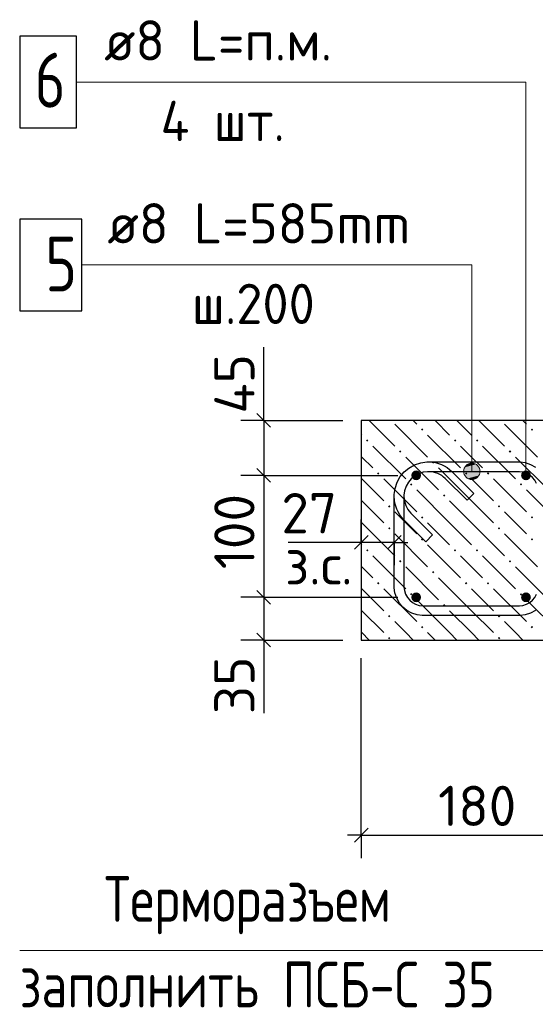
# Model space of a CAD drawing. Header units: millimetres. Extents: x 40580 to 1930067, y -240640 to 81020.
# Tile 665 of 686: x 1811116 to 1813934, y -227899 to -222518. Entities that reach past the tile are written whole.
import ezdxf

# ---------------------------------------------------------------- set-up
doc = ezdxf.new("R2010")
doc.units = ezdxf.units.MM
for name, color, linetype, lineweight in [('Standard', 7, 'Continuous', 25), ('ЖБ Перекрытие верхний уровень', 7, 'Continuous', 35), ('Позиционная метка линия выноска', 7, 'Continuous', 13), ('Примечания', 7, 'Continuous', 13), ('Ребро вкладыша арматура S1', 52, 'Continuous', 25), ('Ребро вкладыша арматура поперечная AW', 52, 'Continuous', 25)]:
    doc.layers.add(name, color=color, linetype=linetype, lineweight=lineweight)
doc.layers.add('Размерная выноска', color=7, linetype='Continuous')
doc.styles.add('GOST 2.304', font='isocpeur.ttf', dxfattribs={"width": 0.8})
doc.styles.add('ISOCPEUR', font='isocpeur.ttf')

msp = doc.modelspace()

# ---------------------------------------------------------------- hatches: boundary and pattern name
at = {"layer": 'ЖБ Перекрытие верхний уровень', "linetype": 'Continuous', "lineweight": -3, "transparency": 33554687}
for points in [[(1813308.9, -224757.9), (1813315.4, -224751.4), (1813321.9, -224757.9), (1813315.4, -224764.4)], [(1813908.9, -224757.9), (1813915.4, -224751.4), (1813921.9, -224757.9), (1813915.4, -224764.4)], [(1813008.9, -224817.9), (1813015.4, -224811.4), (1813021.9, -224817.9), (1813015.4, -224824.4)], [(1813488.9, -224817.9), (1813495.4, -224811.4), (1813501.9, -224817.9), (1813495.4, -224824.4)], [(1813608.9, -224817.9), (1813615.4, -224811.4), (1813621.9, -224817.9), (1813615.4, -224824.4)], [(1813188.9, -224877.9), (1813195.4, -224871.4), (1813201.9, -224877.9), (1813195.4, -224884.4)], [(1813788.9, -224877.9), (1813795.4, -224871.4), (1813801.9, -224877.9), (1813795.4, -224884.4)], [(1813368.9, -224937.9), (1813375.4, -224931.4), (1813381.9, -224937.9), (1813375.4, -224944.4)], [(1813068.9, -224997.9), (1813075.4, -224991.4), (1813081.9, -224997.9), (1813075.4, -225004.4)], [(1813548.9, -224997.9), (1813555.4, -224991.4), (1813561.9, -224997.9), (1813555.4, -225004.4)], [(1813668.9, -224997.9), (1813675.4, -224991.4), (1813681.9, -224997.9), (1813675.4, -225004.4)], [(1813248.9, -225057.9), (1813255.4, -225051.4), (1813261.9, -225057.9), (1813255.4, -225064.4)], [(1813848.9, -225057.9), (1813855.4, -225051.4), (1813861.9, -225057.9), (1813855.4, -225064.4)], [(1813428.9, -225117.9), (1813435.4, -225111.4), (1813441.9, -225117.9), (1813435.4, -225124.4)], [(1813128.9, -225177.9), (1813135.4, -225171.4), (1813141.9, -225177.9), (1813135.4, -225184.4)], [(1813728.9, -225177.9), (1813735.4, -225171.4), (1813741.9, -225177.9), (1813735.4, -225184.4)], [(1813308.9, -225237.9), (1813315.4, -225231.4), (1813321.9, -225237.9), (1813315.4, -225244.4)], [(1813908.9, -225237.9), (1813915.4, -225231.4), (1813921.9, -225237.9), (1813915.4, -225244.4)], [(1813128.9, -225297.9), (1813135.4, -225291.4), (1813141.9, -225297.9), (1813135.4, -225304.4)], [(1813728.9, -225297.9), (1813735.4, -225291.4), (1813741.9, -225297.9), (1813735.4, -225304.4)], [(1813308.9, -225357.9), (1813315.4, -225351.4), (1813321.9, -225357.9), (1813315.4, -225364.4)], [(1813908.9, -225357.9), (1813915.4, -225351.4), (1813921.9, -225357.9), (1813915.4, -225364.4)], [(1813008.9, -225417.9), (1813015.4, -225411.4), (1813021.9, -225417.9), (1813015.4, -225424.4)], [(1813488.9, -225417.9), (1813495.4, -225411.4), (1813501.9, -225417.9), (1813495.4, -225424.4)], [(1813608.9, -225417.9), (1813615.4, -225411.4), (1813621.9, -225417.9), (1813615.4, -225424.4)], [(1813188.9, -225477.9), (1813195.4, -225471.4), (1813201.9, -225477.9), (1813195.4, -225484.4)], [(1813788.9, -225477.9), (1813795.4, -225471.4), (1813801.9, -225477.9), (1813795.4, -225484.4)], [(1813368.9, -225537.9), (1813375.4, -225531.4), (1813381.9, -225537.9), (1813375.4, -225544.4)], [(1813068.9, -225597.9), (1813075.4, -225591.4), (1813081.9, -225597.9), (1813075.4, -225604.4)], [(1813548.9, -225597.9), (1813555.4, -225591.4), (1813561.9, -225597.9), (1813555.4, -225604.4)], [(1813668.9, -225597.9), (1813675.4, -225591.4), (1813681.9, -225597.9), (1813675.4, -225604.4)], [(1813248.9, -225657.9), (1813255.4, -225651.4), (1813261.9, -225657.9), (1813255.4, -225664.4)], [(1813848.9, -225657.9), (1813855.4, -225651.4), (1813861.9, -225657.9), (1813855.4, -225664.4)], [(1813428.9, -225717.9), (1813435.4, -225711.4), (1813441.9, -225717.9), (1813435.4, -225724.4)], [(1813128.9, -225777.9), (1813135.4, -225771.4), (1813141.9, -225777.9), (1813135.4, -225784.4)], [(1813728.9, -225777.9), (1813735.4, -225771.4), (1813741.9, -225777.9), (1813735.4, -225784.4)], [(1813308.9, -225837.9), (1813315.4, -225831.4), (1813321.9, -225837.9), (1813315.4, -225844.4)], [(1813908.9, -225837.9), (1813915.4, -225831.4), (1813921.9, -225837.9), (1813915.4, -225844.4)], [(1813128.9, -225897.9), (1813135.4, -225891.4), (1813141.9, -225897.9), (1813135.4, -225904.4)], [(1813728.9, -225897.9), (1813735.4, -225891.4), (1813741.9, -225897.9), (1813735.4, -225904.4)]]:
    msp.add_hatch(color=7, dxfattribs=at).paths.add_polyline_path(points, flags=16)
at = {"layer": 'Позиционная метка линия выноска', "linetype": 'Continuous', "lineweight": 13, "transparency": 33554687}
for points in [[(1813625.5, -224963.9), (1813548.1, -224963.9), (1813541.8, -224986.4)], [(1813625.5, -224963.9), (1813541.8, -224986.4), (1813631.8, -224986.4)], [(1813609.3, -224947.7), (1813564.3, -224947.7), (1813548.1, -224963.9)], [(1813609.3, -224947.7), (1813548.1, -224963.9), (1813625.5, -224963.9)], [(1813564.3, -224947.7), (1813609.3, -224947.7), (1813586.8, -224941.4)], [(1813631.8, -224986.4), (1813541.8, -224986.4), (1813548.1, -225008.9)], [(1813631.8, -224986.4), (1813548.1, -225008.9), (1813625.5, -225008.9)], [(1813625.5, -225008.9), (1813548.1, -225008.9), (1813564.3, -225025.1)], [(1813625.5, -225008.9), (1813564.3, -225025.1), (1813609.3, -225025.1)], [(1813609.3, -225025.1), (1813564.3, -225025.1), (1813586.8, -225031.4)]]:
    msp.add_hatch(color=7, dxfattribs=at).paths.add_polyline_path(points)
at = {"layer": 'Ребро вкладыша арматура S1', "linetype": 'Continuous', "lineweight": 25, "transparency": 33554687}
for points in [[(1813309.4, -225008.2), (1813307.3, -224998), (1813301.6, -224989.3), (1813292.9, -224983.5), (1813282.7, -224981.5), (1813272.5, -224983.5), (1813263.9, -224989.3), (1813258.1, -224998), (1813256, -225008.2), (1813258.1, -225018.4), (1813263.9, -225027), (1813272.5, -225032.8), (1813282.7, -225034.8), (1813292.9, -225032.8), (1813301.6, -225027), (1813307.3, -225018.4)], [(1813909.4, -225008.2), (1813907.3, -224998), (1813901.6, -224989.3), (1813892.9, -224983.5), (1813882.7, -224981.5), (1813872.5, -224983.5), (1813863.9, -224989.3), (1813858.1, -224998), (1813856, -225008.2), (1813858.1, -225018.4), (1813863.9, -225027), (1813872.5, -225032.8), (1813882.7, -225034.8), (1813892.9, -225032.8), (1813901.6, -225027), (1813907.3, -225018.4)], [(1813309.4, -225674.8), (1813307.3, -225664.6), (1813301.6, -225656), (1813292.9, -225650.2), (1813282.7, -225648.2), (1813272.5, -225650.2), (1813263.9, -225656), (1813258.1, -225664.6), (1813256, -225674.8), (1813258.1, -225685), (1813263.9, -225693.7), (1813272.5, -225699.5), (1813282.7, -225701.5), (1813292.9, -225699.5), (1813301.6, -225693.7), (1813307.3, -225685)], [(1813909.4, -225674.8), (1813907.3, -225664.6), (1813901.6, -225656), (1813892.9, -225650.2), (1813882.7, -225648.2), (1813872.5, -225650.2), (1813863.9, -225656), (1813858.1, -225664.6), (1813856, -225674.8), (1813858.1, -225685), (1813863.9, -225693.7), (1813872.5, -225699.5), (1813882.7, -225701.5), (1813892.9, -225699.5), (1813901.6, -225693.7), (1813907.3, -225685)]]:
    msp.add_hatch(color=7, dxfattribs=at).paths.add_polyline_path(points)

# ---------------------------------------------------------------- linework, layer by layer
at = {"layer": 'Standard', "color": 7, "linetype": 'Continuous', "lineweight": -3, "transparency": 33554687}
for p, q in [((1812449.4, -224708.2), (1812449.4, -224633.2)), ((1812449.4, -225008.2), (1812449.4, -225674.8)), ((1812982.7, -225374.8), (1812907.7, -225374.8)), ((1813162.7, -225374.8), (1812982.7, -225374.8)), ((1813162.7, -225374.8), (1813237.7, -225374.8)), ((1812449.4, -225674.8), (1812449.4, -225908.2)), ((1812449.4, -225908.2), (1812449.4, -225983.2)), ((1812982.7, -226974.8), (1812907.7, -226974.8)), ((1812982.7, -226974.8), (1814182.7, -226974.8))]:
    msp.add_line(p, q, dxfattribs=at)
at = {"layer": 'Standard', "color": 7, "linetype": 'Continuous', "lineweight": 25, "transparency": 33554687}
for p, q in [((1812411.9, -224670.7), (1812486.9, -224745.7)), ((1812411.9, -224970.7), (1812486.9, -225045.7)), ((1813020.2, -225337.3), (1812945.2, -225412.3)), ((1813200.2, -225337.3), (1813125.2, -225412.3)), ((1812411.9, -225637.3), (1812486.9, -225712.3)), ((1812411.9, -225870.7), (1812486.9, -225945.7)), ((1812945.2, -227012.3), (1813020.2, -226937.3))]:
    msp.add_line(p, q, dxfattribs=at)
at = {"layer": 'Standard', "color": 251, "linetype": 'Continuous', "lineweight": -3, "true_color": 0x656565, "transparency": 33554687}
for p, q in [((1812449.4, -224708.2), (1812324.4, -224708.2)), ((1812449.4, -224708.2), (1812574.4, -224708.2)), ((1812449.4, -224708.2), (1812882.7, -224708.2)), ((1812449.4, -225008.2), (1812324.4, -225008.2)), ((1812449.4, -225008.2), (1812574.4, -225008.2)), ((1812449.4, -225008.2), (1813182.7, -225008.2)), ((1812982.7, -225374.8), (1812982.7, -225249.8)), ((1813162.7, -225374.8), (1813162.7, -225249.8)), ((1812982.7, -225374.8), (1812982.7, -225499.8)), ((1812982.7, -225374.8), (1812982.7, -225674.8)), ((1813162.7, -225374.8), (1813162.7, -225499.8)), ((1813162.7, -225374.8), (1813162.7, -225374.8)), ((1812449.4, -225674.8), (1812324.4, -225674.8)), ((1812449.4, -225674.8), (1812574.4, -225674.8)), ((1812449.4, -225674.8), (1813182.7, -225674.8)), ((1812449.4, -225908.2), (1812324.4, -225908.2)), ((1812449.4, -225908.2), (1812574.4, -225908.2)), ((1812449.4, -225908.2), (1812882.7, -225908.2)), ((1812982.7, -226974.8), (1812982.7, -226008.2)), ((1812982.7, -226974.8), (1812982.7, -226849.8)), ((1812982.7, -226974.8), (1812982.7, -227099.8))]:
    msp.add_line(p, q, dxfattribs=at)
at = {"layer": 'Standard', "color": 7, "linetype": 'Continuous', "lineweight": -3, "transparency": 33554687}
msp.add_lwpolyline([(1812449.4, -224708.2), (1812449.4, -224733.5), (1812449.4, -224733.5), (1812449.4, -225008.2)], dxfattribs=at)
at = {"layer": 'ЖБ Перекрытие верхний уровень', "color": 7, "linetype": 'Continuous', "lineweight": 25, "transparency": 33554687}
for p, q in [((1812982.7, -224708.2), (1812982.7, -225908.2)), ((1814182.7, -224708.2), (1812982.7, -224708.2)), ((1812982.7, -225908.2), (1814182.7, -225908.2))]:
    msp.add_line(p, q, dxfattribs=at)
at = {"layer": 'ЖБ Перекрытие верхний уровень', "color": 9, "linetype": 'Continuous', "lineweight": -3, "true_color": 0xc7c7c7, "transparency": 33554687}
for p, q in [((1813025.7, -224708.2), (1813165.4, -224847.9)), ((1813165.4, -224727.9), (1813345.4, -224907.9)), ((1813285.4, -224727.9), (1813265.7, -224708.2)), ((1813385.7, -224708.2), (1813465.4, -224787.9)), ((1813505.7, -224708.2), (1813585.4, -224787.9)), ((1813625.7, -224708.2), (1813765.4, -224847.9)), ((1813765.4, -224727.9), (1813945.4, -224907.9)), ((1813885.4, -224727.9), (1813865.7, -224708.2)), ((1812982.7, -224785.2), (1812985.4, -224787.9)), ((1813345.4, -224787.9), (1813525.4, -224967.9)), ((1813045.4, -224847.9), (1813225.4, -225027.9)), ((1813585.4, -224907.9), (1813525.4, -224847.9)), ((1813645.4, -224847.9), (1813825.4, -225027.9)), ((1812985.4, -224907.9), (1812982.7, -224905.2)), ((1813045.4, -224967.9), (1812985.4, -224907.9)), ((1813225.4, -224907.9), (1813405.4, -225087.9)), ((1813645.4, -224967.9), (1813585.4, -224907.9)), ((1813825.4, -224907.9), (1814005.4, -225087.9)), ((1813585.4, -225147.9), (1813405.4, -224967.9)), ((1812985.4, -225027.9), (1813105.4, -225147.9)), ((1813105.4, -225027.9), (1813285.4, -225207.9)), ((1813585.4, -225027.9), (1813705.4, -225147.9)), ((1813705.4, -225027.9), (1813885.4, -225207.9)), ((1813465.4, -225267.9), (1813285.4, -225087.9)), ((1814065.4, -225267.9), (1813885.4, -225087.9)), ((1812985.4, -225147.9), (1812982.7, -225145.2)), ((1812985.4, -225147.9), (1813105.4, -225267.9)), ((1813465.4, -225147.9), (1813585.4, -225267.9)), ((1813585.4, -225147.9), (1813705.4, -225267.9)), ((1813225.4, -225267.9), (1813165.4, -225207.9)), ((1813825.4, -225267.9), (1813765.4, -225207.9)), ((1812982.7, -225265.2), (1812985.4, -225267.9)), ((1812985.4, -225267.9), (1813165.4, -225447.9)), ((1813285.4, -225327.9), (1813225.4, -225267.9)), ((1813345.4, -225267.9), (1813465.4, -225387.9)), ((1813465.4, -225267.9), (1813585.4, -225387.9)), ((1813585.4, -225267.9), (1813765.4, -225447.9)), ((1813885.4, -225327.9), (1813825.4, -225267.9)), ((1813165.4, -225327.9), (1813345.4, -225507.9)), ((1813765.4, -225327.9), (1813945.4, -225507.9)), ((1812982.7, -225385.2), (1812985.4, -225387.9)), ((1813345.4, -225387.9), (1813525.4, -225567.9)), ((1813045.4, -225447.9), (1813225.4, -225627.9)), ((1813585.4, -225507.9), (1813525.4, -225447.9)), ((1813645.4, -225447.9), (1813825.4, -225627.9)), ((1812985.4, -225507.9), (1812982.7, -225505.2)), ((1813045.4, -225567.9), (1812985.4, -225507.9)), ((1813225.4, -225507.9), (1813405.4, -225687.9)), ((1813645.4, -225567.9), (1813585.4, -225507.9)), ((1813825.4, -225507.9), (1814005.4, -225687.9)), ((1813585.4, -225747.9), (1813405.4, -225567.9)), ((1812985.4, -225627.9), (1813105.4, -225747.9)), ((1813105.4, -225627.9), (1813285.4, -225807.9)), ((1813585.4, -225627.9), (1813705.4, -225747.9)), ((1813705.4, -225627.9), (1813885.4, -225807.9)), ((1813465.4, -225867.9), (1813285.4, -225687.9)), ((1814065.4, -225867.9), (1813885.4, -225687.9)), ((1812985.4, -225747.9), (1812982.7, -225745.2)), ((1812985.4, -225747.9), (1813105.4, -225867.9)), ((1813465.4, -225747.9), (1813585.4, -225867.9)), ((1813585.4, -225747.9), (1813705.4, -225867.9)), ((1813225.4, -225867.9), (1813165.4, -225807.9)), ((1813825.4, -225867.9), (1813765.4, -225807.9)), ((1812982.7, -225865.2), (1812985.4, -225867.9)), ((1812985.4, -225867.9), (1813025.7, -225908.2)), ((1813265.7, -225908.2), (1813225.4, -225867.9)), ((1813345.4, -225867.9), (1813385.7, -225908.2)), ((1813465.4, -225867.9), (1813505.7, -225908.2)), ((1813585.4, -225867.9), (1813625.7, -225908.2)), ((1813865.7, -225908.2), (1813825.4, -225867.9))]:
    msp.add_line(p, q, dxfattribs=at)
at = {"layer": 'Позиционная метка линия выноска', "color": 7, "linetype": 'Continuous', "lineweight": 13, "transparency": 33554687}
for p, q in [((1813586.8, -224941.4), (1813586.8, -224941.4)), ((1813541.8, -224986.4), (1813541.8, -224986.4)), ((1813631.8, -224986.4), (1813631.8, -224986.4)), ((1813586.8, -225031.4), (1813586.8, -225031.4))]:
    msp.add_line(p, q, dxfattribs=at)
for points in [[(1811426, -222858.2), (1813882.7, -222858.2), (1813882.7, -225008.2)], [(1811456, -223858.2), (1813586.8, -223858.2), (1813586.8, -224986.4)], [(1811116, -227604.8), (1814947.4, -227604.8), (1814947.4, -225908.2)]]:
    msp.add_lwpolyline(points, dxfattribs=at)
msp.add_circle((1813586.8, -224986.4), 45, dxfattribs=at)
at = {"layer": 'Размерная выноска', "color": 7, "linetype": 'Continuous', "lineweight": -3, "transparency": 33554687}
for p, q in [((1812449.4, -224708.2), (1812449.4, -224308.2)), ((1812982.7, -225374.8), (1812582.7, -225374.8)), ((1812449.4, -225908.2), (1812449.4, -226308.2))]:
    msp.add_line(p, q, dxfattribs=at)
at = {"layer": 'Ребро вкладыша арматура S1', "color": 7, "linetype": 'Continuous', "lineweight": 25, "transparency": 33554687}
msp.add_lwpolyline([(1811116, -223108.2), (1811426, -223108.2), (1811426, -222608.2), (1811116, -222608.2), (1811116, -223108.2)], dxfattribs=at)
at = {"layer": 'Ребро вкладыша арматура поперечная AW', "color": 7, "linetype": 'Continuous', "lineweight": 25, "transparency": 33554687}
msp.add_lwpolyline([(1811116, -224108.2), (1811456, -224108.2), (1811456, -223608.2), (1811116, -223608.2), (1811116, -224108.2)], dxfattribs=at)
msp.add_lwpolyline([(1811116, -224108.2), (1811456, -224108.2), (1811456, -223608.2), (1811116, -223608.2), (1811116, -224108.2)], dxfattribs=at)
at = {"layer": 'Ребро вкладыша арматура поперечная AW', "color": 7, "linetype": 'Continuous', "lineweight": -3, "transparency": 33554687}
for points in [[(1813334.6, -225370.8), (1813214.2, -225250.4), (1813203.2, -225237.6), (1813193, -225223.5), (1813184.2, -225208.5), (1813176.9, -225193), (1813171.1, -225176.8), (1813166.7, -225159.9), (1813163.9, -225142.7), (1813162.7, -225125.9), (1813162.7, -225112.7), (1813167.2, -225080.2), (1813178.4, -225046.3), (1813195.9, -225015.1), (1813217.3, -224989.4), (1813243, -224968), (1813274.1, -224950.5), (1813308, -224939.4), (1813340.6, -224934.8), (1813850.4, -224934.8), (1813878.2, -224938.7), (1813907.2, -224948.3), (1813933.9, -224963.2)], [(1813933.9, -225746.4), (1813907.2, -225761.4), (1813878.2, -225771), (1813850.4, -225774.8), (1813315, -225774.8), (1813287.2, -225771), (1813258.2, -225761.4), (1813231.5, -225746.4), (1813209.5, -225728.1), (1813191.1, -225706), (1813176.1, -225679.3), (1813166.6, -225650.3), (1813162.7, -225622.5), (1813162.7, -225112.7), (1813167.2, -225080.2), (1813178.4, -225046.3), (1813195.9, -225015.1), (1813217.3, -224989.4), (1813243, -224968), (1813274.1, -224950.5), (1813308, -224939.4), (1813340.6, -224934.8), (1813353.8, -224934.8), (1813370.6, -224936), (1813387.8, -224938.8), (1813404.7, -224943.2), (1813420.8, -224949), (1813436.4, -224956.3), (1813451.4, -224965.2), (1813465.5, -224975.3), (1813478.2, -224986.4), (1813598.6, -225106.8), (1813560.9, -225144.5), (1813441.8, -225025.4), (1813432.4, -225017.2), (1813422.2, -225009.9), (1813411.5, -225003.5), (1813400.4, -224998.3), (1813388.9, -224994.2), (1813376.8, -224991.1), (1813364.5, -224989.1), (1813351.9, -224988.2), (1813344.2, -224988.2), (1813320.1, -224991.5), (1813295.7, -224999.6), (1813273.4, -225012.1), (1813255.2, -225027.3), (1813240, -225045.5), (1813227.4, -225067.9), (1813219.4, -225092.3), (1813216, -225116.4), (1813216, -225618.8), (1813218.7, -225638.2), (1813225.2, -225657.7), (1813235.2, -225675.7), (1813247.4, -225690.2), (1813261.9, -225702.3), (1813279.8, -225712.4), (1813299.3, -225718.8), (1813318.7, -225721.5), (1813846.7, -225721.5), (1813866.1, -225718.8), (1813885.6, -225712.4), (1813903.5, -225702.3), (1813918.1, -225690.2), (1813930.2, -225675.7), (1813940.2, -225657.7)], [(1813334.6, -225370.8), (1813214.2, -225250.4), (1813203.2, -225237.6), (1813193, -225223.5), (1813184.2, -225208.5), (1813176.9, -225193), (1813171.1, -225176.8), (1813166.7, -225159.9), (1813163.9, -225142.7), (1813162.7, -225125.9), (1813162.7, -225112.7), (1813167.2, -225080.2), (1813178.4, -225046.3), (1813195.9, -225015.1), (1813217.3, -224989.4), (1813243, -224968), (1813274.1, -224950.5), (1813308, -224939.4), (1813340.6, -224934.8), (1813850.4, -224934.8), (1813878.2, -224938.7), (1813907.2, -224948.3), (1813933.9, -224963.2)], [(1813933.9, -225746.4), (1813907.2, -225761.4), (1813878.2, -225771), (1813850.4, -225774.8), (1813315, -225774.8), (1813287.2, -225771), (1813258.2, -225761.4), (1813231.5, -225746.4), (1813209.5, -225728.1), (1813191.1, -225706), (1813176.1, -225679.3), (1813166.6, -225650.3), (1813162.7, -225622.5), (1813162.7, -225112.7), (1813167.2, -225080.2), (1813178.4, -225046.3), (1813195.9, -225015.1), (1813217.3, -224989.4), (1813243, -224968), (1813274.1, -224950.5), (1813308, -224939.4), (1813340.6, -224934.8), (1813353.8, -224934.8), (1813370.6, -224936), (1813387.8, -224938.8), (1813404.7, -224943.2), (1813420.8, -224949), (1813436.4, -224956.3), (1813451.4, -224965.2), (1813465.5, -224975.3), (1813478.2, -224986.4), (1813598.6, -225106.8), (1813560.9, -225144.5), (1813441.8, -225025.4), (1813432.4, -225017.2), (1813422.2, -225009.9), (1813411.5, -225003.5), (1813400.4, -224998.3), (1813388.9, -224994.2), (1813376.8, -224991.1), (1813364.5, -224989.1), (1813351.9, -224988.2), (1813344.2, -224988.2), (1813320.1, -224991.5), (1813295.7, -224999.6), (1813273.4, -225012.1), (1813255.2, -225027.3), (1813240, -225045.5), (1813227.4, -225067.9), (1813219.4, -225092.3), (1813216, -225116.4), (1813216, -225618.8), (1813218.7, -225638.2), (1813225.2, -225657.7), (1813235.2, -225675.7), (1813247.4, -225690.2), (1813261.9, -225702.3), (1813279.8, -225712.4), (1813299.3, -225718.8), (1813318.7, -225721.5), (1813846.7, -225721.5), (1813866.1, -225718.8), (1813885.6, -225712.4), (1813903.5, -225702.3), (1813918.1, -225690.2), (1813930.2, -225675.7), (1813940.2, -225657.7)], [(1813940.2, -225051.9), (1813930.2, -225034), (1813918.1, -225019.5), (1813903.5, -225007.3), (1813885.6, -224997.3), (1813866.1, -224990.9), (1813846.7, -224988.2), (1813344.2, -224988.2), (1813320.1, -224991.5), (1813295.7, -224999.6), (1813273.4, -225012.1), (1813255.2, -225027.3), (1813240, -225045.5), (1813227.4, -225067.9), (1813219.4, -225092.3), (1813216, -225116.4), (1813216, -225124.1), (1813216.9, -225136.6), (1813218.9, -225148.9), (1813222.1, -225161), (1813226.2, -225172.5), (1813231.4, -225183.6), (1813237.7, -225194.4), (1813245, -225204.5), (1813253.3, -225214), (1813372.4, -225333.1), (1813334.6, -225370.8)], [(1813940.2, -225051.9), (1813930.2, -225034), (1813918.1, -225019.5), (1813903.5, -225007.3), (1813885.6, -224997.3), (1813866.1, -224990.9), (1813846.7, -224988.2), (1813344.2, -224988.2), (1813320.1, -224991.5), (1813295.7, -224999.6), (1813273.4, -225012.1), (1813255.2, -225027.3), (1813240, -225045.5), (1813227.4, -225067.9), (1813219.4, -225092.3), (1813216, -225116.4), (1813216, -225124.1), (1813216.9, -225136.6), (1813218.9, -225148.9), (1813222.1, -225161), (1813226.2, -225172.5), (1813231.4, -225183.6), (1813237.7, -225194.4), (1813245, -225204.5), (1813253.3, -225214), (1813372.4, -225333.1), (1813334.6, -225370.8)]]:
    msp.add_lwpolyline(points, dxfattribs=at)

# ---------------------------------------------------------------- texts
at = {"layer": 'Standard', "color": 7, "linetype": 'Continuous', "lineweight": 25, "transparency": 33554687, "char_height": 220, "attachment_point": 7, "rotation": 90, "style": 'ISOCPEUR'}
for s, insert, width in [('45', (1812399.3, -224670.7), 375.735), ('100', (1812399.3, -225521.4), 485.079), ('35', (1812399.4, -226313.5), 360.165)]:
    msp.add_mtext(s, dxfattribs=dict(at, insert=insert, width=width))
at = {"layer": 'Standard', "color": 7, "linetype": 'Continuous', "lineweight": 25, "transparency": 33554687, "char_height": 220, "attachment_point": 7, "style": 'ISOCPEUR'}
for s, insert, width in [('27', (1812545.8, -225324.8), 391.317), ('з.с.', (1812565.9, -225605), 446.066), ('180', (1813402.8, -226924.8), 485.085)]:
    msp.add_mtext(s, dxfattribs=dict(at, insert=insert, width=width))
at = {"layer": 'Примечания', "color": 7, "linetype": 'Continuous', "lineweight": 25, "transparency": 33554687, "attachment_point": 7, "style": 'GOST 2.304'}
for s, insert, char_height, width in [('\\W0.95;4 шт.', (1811886, -223180.8), 220, 873.827), ('Терморазъем', (1811578.5, -227516.5), 250, 1768.066), ('заполнить\\~ПСБ-С\\~35', (1811116, -227916.5), 250, 2692.065)]:
    msp.add_mtext(s, dxfattribs=dict(at, insert=insert, char_height=char_height, width=width))
at = {"layer": 'Ребро вкладыша арматура S1', "color": 7, "linetype": 'Continuous', "lineweight": 13, "transparency": 33554687, "attachment_point": 7, "style": 'ISOCPEUR'}
for s, insert, char_height, width in [('\\W0.97;ø8 L=п.м. ', (1811578, -222740.8), 220, 1492.752), ('{\\W0.7800;6}', (1811197.3, -222998.2), 300, 326.834)]:
    msp.add_mtext(s, dxfattribs=dict(at, insert=insert, char_height=char_height, width=width))
at = {"layer": 'Ребро вкладыша арматура поперечная AW', "color": 7, "linetype": 'Continuous', "lineweight": 13, "transparency": 33554687, "attachment_point": 7, "style": 'ISOCPEUR'}
for s, insert, char_height, width in [('\\W0.98;ø8 L=585mm ', (1811595, -223740.8), 220, 1889.823), ('{\\W0.8000;5}', (1811254.9, -224003), 300, 359.839), ('\\W0.95;ш.200 ', (1812057, -224180.8), 220, 962.821)]:
    msp.add_mtext(s, dxfattribs=dict(at, insert=insert, char_height=char_height, width=width))

doc.saveas('drawing.dxf')
